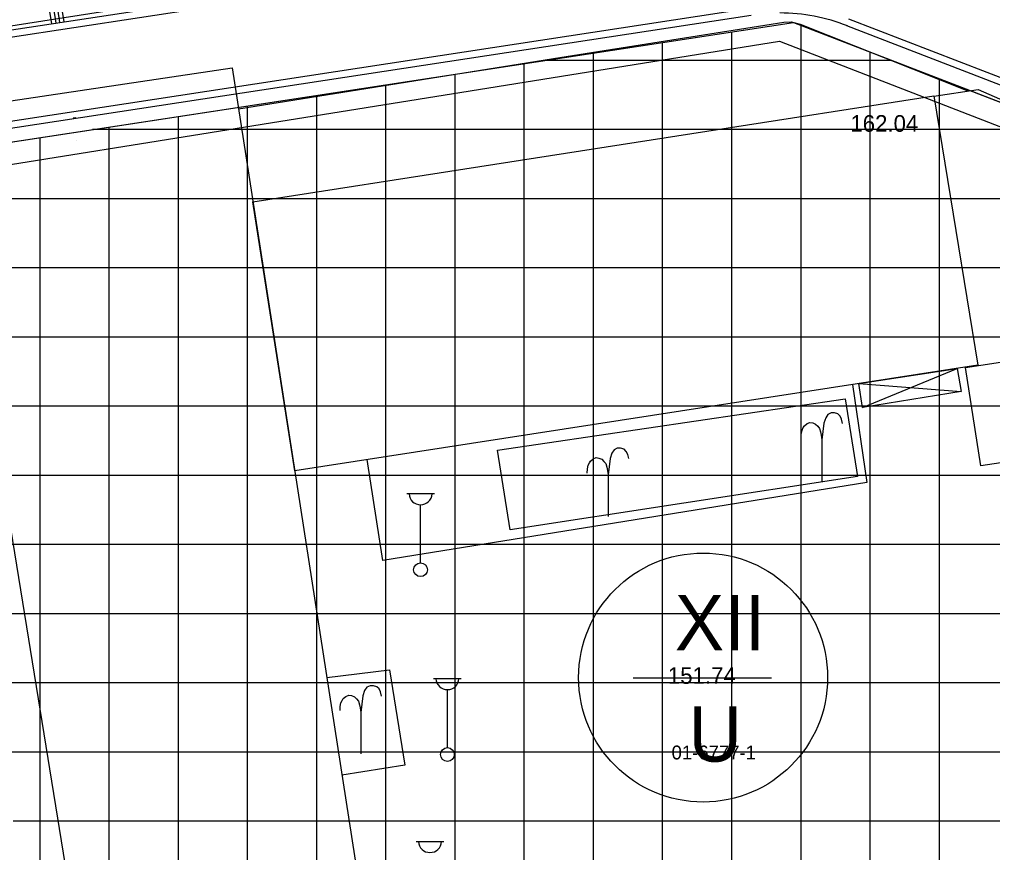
# Model space of a CAD drawing. Extents: x 419101 to 420177, y 4451541 to 4452254.
# Drawn here: x 419957.9 to 420028.3, y 4451966.3 to 4452026.5 of the extents above; entities that cross this region are included whole.
import ezdxf

# ---------------------------------------------------------------- set-up
doc = ezdxf.new("R2010")
doc.units = 0
for name, color, linetype in [('2_KADASTRO', 7, 'Continuous'), ('3_HALİHAZIR', 7, 'Continuous'), ('Level 28', 7, 'Continuous'), ('Level 30', 7, 'Continuous'), ('Level 37', 7, 'Continuous'), ('Level 4', 7, 'Continuous'), ('Level 60', 7, 'Continuous'), ('Level 61', 7, 'Continuous'), ('Level 62', 7, 'Continuous'), ('Level 8', 7, 'Continuous')]:
    doc.layers.add(name, color=color, linetype=linetype)

msp = doc.modelspace()

# ---------------------------------------------------------------- linework, layer by layer
at = {"layer": '2_KADASTRO'}
msp.add_lwpolyline([(419949.366, 4452016.44), (420013.896, 4452026.282), (420126.338, 4451982.984), (420127.593, 4451982.069), (420128.223, 4451980.649), (420128.059, 4451979.104), (420127.143, 4451977.849), (420039.796, 4451907.382), (419968.103, 4451896.185)], close=True, dxfattribs=at)
at = {"layer": '3_HALİHAZIR'}
for p, q in [((420018.875, 4451998.474), (420025.715, 4452001.293)), ((420018.614, 4452000.194), (420026.006, 4451999.624)), ((419985.94, 4451992.234), (419987.94, 4451992.234)), ((419986.94, 4451987.234), (419986.94, 4451991.427)), ((419987.879, 4451978.874), (419989.879, 4451978.874)), ((419988.879, 4451973.874), (419988.879, 4451978.067)), ((419986.619, 4451967.099), (419988.619, 4451967.099))]:
    msp.add_line(p, q, dxfattribs=at)
for points in [[(419986.044, 4452048.536), (419993.424, 4452047.727), (420004.377, 4452046.552), (420014.502, 4452045.305), (420020.341, 4452044.709), (420025.941, 4452044.186), (420026.553, 4452044.076), (420026.58, 4452044.013), (420026.579, 4452043.97), (420026.539, 4452043.865), (420026.48, 4452043.78), (420017.147, 4452036.548), (420015.308, 4452035.069), (420015.031, 4452034.874), (420005.498, 4452031.27), (420003.923, 4452030.769), (420002.724, 4452030.557), (419993.298, 4452030.084), (419982.058, 4452029.178), (419970.147, 4452028.043), (419955.13, 4452025.693)], [(419973.781, 4452020.059), (419976.649, 4452020.499), (419997.007, 4452023.766), (420013.204, 4452026.323), (420013.718, 4452026.345), (420014.377, 4452026.162), (420026.502, 4452021.343)], [(420024.029, 4452020.979), (420027.227, 4452021.449), (420036.378, 4452017.438)], [(420026.312, 4452001.357), (420034.703, 4452002.623)], [(420034.703, 4452002.623), (420035.938, 4451995.523), (420027.42, 4451994.248), (420026.312, 4452001.357)], [(420018.154, 4452000.123), (420019.198, 4451993.032), (419984.22, 4451987.41), (419983.068, 4451994.694)], [(420017.442, 4451997.315), (420017.372, 4451997.615), (420017.262, 4451997.835), (420017.102, 4451997.995), (420016.852, 4451998.065), (420016.612, 4451998.065), (420016.382, 4451997.955), (420016.222, 4451997.715), (420016.092, 4451997.335), (420015.942, 4451996.135)], [(420014.442, 4451996.275), (420014.452, 4451996.565), (420014.512, 4451996.835), (420014.592, 4451997.005), (420014.682, 4451997.135), (420014.872, 4451997.295), (420015.072, 4451997.385), (420015.282, 4451997.355), (420015.482, 4451997.265), (420015.642, 4451997.115), (420015.772, 4451996.955), (420015.852, 4451996.695), (420015.892, 4451996.465), (420015.942, 4451996.135), (420015.942, 4451993.135)], [(420001.99, 4451994.767), (420001.92, 4451995.067), (420001.81, 4451995.287), (420001.65, 4451995.447), (420001.4, 4451995.517), (420001.16, 4451995.517), (420000.93, 4451995.407), (420000.77, 4451995.167), (420000.64, 4451994.787), (420000.49, 4451993.587)], [(419998.99, 4451993.727), (419999, 4451994.017), (419999.06, 4451994.287), (419999.14, 4451994.457), (419999.23, 4451994.587), (419999.42, 4451994.747), (419999.62, 4451994.837), (419999.83, 4451994.807), (420000.03, 4451994.717), (420000.19, 4451994.567), (420000.32, 4451994.407), (420000.4, 4451994.147), (420000.44, 4451993.917), (420000.49, 4451993.587), (420000.49, 4451990.587)], [(419980.16, 4451978.948), (419984.694, 4451979.491), (419985.793, 4451972.602), (419981.256, 4451971.885)], [(419984.117, 4451977.599), (419984.047, 4451977.899), (419983.937, 4451978.119), (419983.777, 4451978.279), (419983.527, 4451978.349), (419983.287, 4451978.349), (419983.057, 4451978.239), (419982.897, 4451977.999), (419982.767, 4451977.619), (419982.617, 4451976.419)], [(419981.117, 4451976.559), (419981.127, 4451976.849), (419981.187, 4451977.119), (419981.267, 4451977.289), (419981.357, 4451977.419), (419981.547, 4451977.579), (419981.747, 4451977.669), (419981.957, 4451977.639), (419982.157, 4451977.549), (419982.317, 4451977.399), (419982.447, 4451977.239), (419982.527, 4451976.979), (419982.567, 4451976.749), (419982.617, 4451976.419), (419982.617, 4451973.419)]]:
    msp.add_lwpolyline(points, dxfattribs=at)
for points in [[(419965.995, 4451892.922), (419946.323, 4452018.995), (419973.322, 4452023.021), (419992.853, 4451897.141)], [(419977.843, 4451993.886), (419974.828, 4452013.317), (420024.028, 4452020.982), (420027.213, 4452001.525)], [(420018.875, 4451998.474), (420018.614, 4452000.194), (420025.715, 4452001.293), (420026.006, 4451999.624)], [(419993.414, 4451989.622), (419992.508, 4451995.376), (420017.633, 4451999.077), (420018.513, 4451993.47)]]:
    msp.add_lwpolyline(points, close=True, dxfattribs=at)
for centre in [(419986.94, 4451986.734), (419988.879, 4451973.374)]:
    msp.add_circle(centre, 0.5, dxfattribs=at)
for centre in [(419986.94, 4451992.264), (419988.879, 4451978.904), (419987.619, 4451967.129)]:
    msp.add_arc(centre, 0.837, 183.298, 356.90719, dxfattribs=at)
at = {"layer": 'Level 28'}
for p, q in [((419950.01, 4452016.538), (420013.896, 4452026.282)), ((420013.896, 4452026.282), (420126.338, 4451982.984))]:
    msp.add_line(p, q, dxfattribs=at)
at = {"layer": 'Level 30'}
msp.add_line((420012.295, 4451978.899), (420002.295, 4451978.899), dxfattribs=at)
msp.add_circle((420007.36, 4451978.941), 9, dxfattribs=at)
at = {"layer": 'Level 37'}
for p, q in [((419962.023, 4452019.408), (419961.825, 4452019.377)), ((419962.079, 4452017.747), (419962.079, 4452017.747))]:
    msp.add_line(p, q, dxfattribs=at)
at = {"layer": 'Level 4'}
for p, q in [((420014.435, 4452024.334), (420014.435, 4452026.074)), ((420009.435, 4452024.379), (420009.435, 4452025.601)), ((420004.435, 4452023.579), (420004.435, 4452024.839)), ((419999.435, 4452022.778), (419999.435, 4452024.076)), ((420009.435, 4451902.64), (420009.435, 4452024.379)), ((420014.435, 4451903.421), (420014.435, 4452024.334)), ((420014.435, 4452024.334), (420014.435, 4452024.334)), ((420019.435, 4452022.395), (420019.435, 4452024.149)), ((419994.435, 4452021.978), (419994.435, 4452023.314)), ((420004.288, 4452023.555), (419996.02, 4452023.555)), ((420016.443, 4452023.555), (420004.288, 4452023.555)), ((420004.435, 4451901.859), (420004.435, 4452023.579)), ((420004.435, 4452023.579), (420004.435, 4452023.579)), ((420020.977, 4452023.555), (420016.443, 4452023.555)), ((419989.435, 4452021.178), (419989.435, 4452022.551)), ((419999.435, 4451901.078), (419999.435, 4452022.778)), ((420019.435, 4451904.202), (420019.435, 4452022.395)), ((419984.435, 4452020.377), (419984.435, 4452021.788)), ((419994.435, 4451900.298), (419994.435, 4452021.978)), ((420024.435, 4452020.457), (420024.435, 4452022.224)), ((419979.435, 4452019.577), (419979.435, 4452021.026)), ((419989.435, 4451899.517), (419989.435, 4452021.178)), ((419989.435, 4452021.178), (419989.435, 4452021.178)), ((419974.435, 4452018.777), (419974.435, 4452020.263)), ((419984.435, 4451898.736), (419984.435, 4452020.377)), ((420024.435, 4451904.983), (420024.435, 4452020.457)), ((419979.435, 4451897.955), (419979.435, 4452019.577)), ((419969.435, 4452017.976), (419969.435, 4452019.501)), ((419973.05, 4452018.555), (419963.237, 4452018.555)), ((419964.435, 4452017.176), (419964.435, 4452018.738)), ((420029.342, 4452018.555), (419973.05, 4452018.555)), ((419974.435, 4451897.174), (419974.435, 4452018.777)), ((419974.435, 4452018.777), (419974.435, 4452018.777)), ((419959.435, 4452016.376), (419959.435, 4452017.976)), ((419969.435, 4451896.393), (419969.435, 4452017.976)), ((419964.435, 4451923.959), (419964.435, 4452017.176)), ((419959.435, 4451956.048), (419959.435, 4452016.376)), ((420042.241, 4452013.555), (419950.475, 4452013.555)), ((420055.14, 4452008.555), (419951.254, 4452008.555)), ((420068.039, 4452003.555), (419952.033, 4452003.555)), ((420080.938, 4451998.555), (419952.812, 4451998.555)), ((420093.837, 4451993.555), (419953.591, 4451993.555)), ((420106.736, 4451988.555), (419954.37, 4451988.555)), ((420119.635, 4451983.555), (419955.149, 4451983.555)), ((420127.749, 4451978.555), (419955.928, 4451978.555)), ((420121.821, 4451973.555), (419956.707, 4451973.555)), ((420115.623, 4451968.555), (419957.486, 4451968.555))]:
    msp.add_line(p, q, dxfattribs=at)
at = {"layer": 'Level 60'}
msp.add_lwpolyline([(419928.76, 4452070.17), (419937.282, 4452012.83), (419990.518, 4452021.351), (420012.891, 4452024.932), (420134.146, 4451977.93), (420142.993, 4451992.431), (420138.324, 4452004.473), (420132.179, 4452013.321), (420120.727, 4452031.609), (420111.387, 4452039.871), (420098.017, 4452046.255), (420006.344, 4452065.671)], close=True, dxfattribs=at)
msp.add_lwpolyline([(419973.021, 4451892.922), (419958.344, 4451983.505), (419953.273, 4452014.555)], dxfattribs=at)
at = {"layer": 'Level 61'}
for p, q in [((419960.283, 4452026.202), (419957.537, 4452043.829)), ((419961.173, 4452026.338), (419960.03, 4452033.671)), ((419957.05, 4452025.709), (419996.289, 4452031.693)), ((419957.125, 4452025.214), (419996.364, 4452031.199)), ((419953.114, 4452018.533), (420010.747, 4452027.322)), ((419950.906, 4452017.691), (420010.822, 4452026.828)), ((420064.58, 4452008.519), (420017.9, 4452026.543))]:
    msp.add_line(p, q, dxfattribs=at)
msp.add_arc((420012.857, 4452013.482), 13.5, 68.55658, 89.81572, dxfattribs=at)
at = {"layer": 'Level 62'}
msp.add_line((420017.72, 4452026.076), (420064.4, 4452008.053), dxfattribs=at)
at = {"layer": 'Level 8'}
for p, q in [((419957.833, 4452043.875), (419960.58, 4452026.247)), ((419960.876, 4452026.293), (419959.734, 4452033.625)), ((419960.58, 4452026.247), (419960.876, 4452026.293))]:
    msp.add_line(p, q, dxfattribs=at)

# ---------------------------------------------------------------- texts
at = {"layer": '2_KADASTRO'}
msp.add_text('01-6777-1', height=1, dxfattribs=at).set_placement((420005.08, 4451973.025))
at = {"layer": '3_HALİHAZIR'}
for s, p in [('162.04 ', (420018.003, 4452018.396)), ('151.74 ', (420004.812, 4451978.488))]:
    msp.add_text(s, height=1.2, rotation=359.99793, dxfattribs=at).set_placement(p)
at = {"layer": 'Level 30'}
for s, p in [('XII', (420005.311, 4451980.912)), ('U', (420006.303, 4451972.862))]:
    msp.add_text(s, height=4, dxfattribs=at).set_placement(p)

doc.saveas('drawing.dxf')
